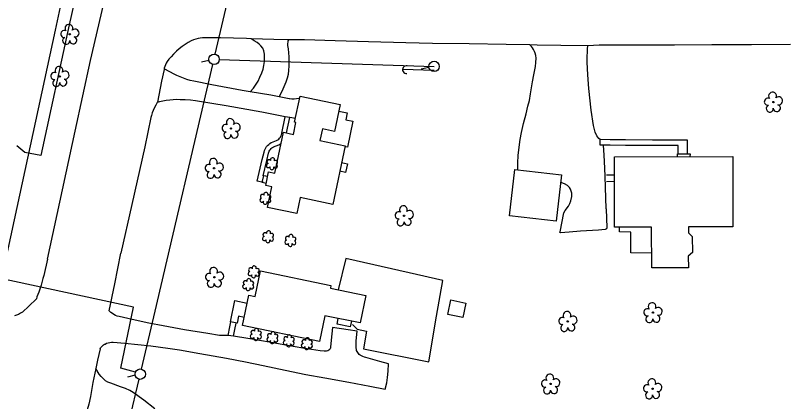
# Model space of a CAD drawing. Extents: x 1611576 to 1617186, y 899279 to 905462.
# Drawn here: x 1616262.5 to 1616633.2, y 900056.8 to 900241.4 of the extents above; entities that cross this region are included whole.
import ezdxf

# ---------------------------------------------------------------- set-up
doc = ezdxf.new("R2010")
doc.units = 0
for name, color, linetype in [('Default', 7, 'Continuous'), ('Exist Building', 7, 'Continuous'), ('Exist Other Culture Area Outline', 7, 'Continuous'), ('Exist Other Culture Fence Line', 7, 'Continuous'), ('Exist Other Culture Gate', 7, 'Continuous'), ('Exist Roads EOP', 7, 'Continuous'), ('Exist Roads EOP Other', 7, 'Continuous'), ('Exist Roads Soil', 7, 'Continuous'), ('Exist Vegetation Shrub CELL', 7, 'Continuous'), ('Exist Vegetation Tree CELL', 7, 'Continuous'), ('P Pole (Pow Co) CELL', 7, 'Continuous'), ('Prop 6 In Gas Line (B2)', 7, 'Continuous'), ('Prop OH Tel CATV Lines', 7, 'Continuous'), ('Prop UG CATV Cables', 7, 'Continuous')]:
    doc.layers.add(name, color=color, linetype=linetype)

msp = doc.modelspace()

# ---------------------------------------------------------------- linework, layer by layer
at = {"layer": 'Default'}
for p, q in [((1616355.05, 900219.89), (1616351.4, 900219.05)), ((1616460.26, 900216.48), (1616456.61, 900215.65)), ((1616319.75, 900069.33), (1616316.09, 900068.49))]:
    msp.add_line(p, q, dxfattribs=at)
for centre in [(1616357.49, 900220.44), (1616462.7, 900217.04), (1616322.19, 900069.88)]:
    msp.add_circle(centre, 2.5, dxfattribs=at)
at = {"layer": 'Exist Building'}
for p, q in [((1616545.17, 900165.17), (1616548.98, 900165.18)), ((1616545.21, 900161.93), (1616548.99, 900162.11))]:
    msp.add_line(p, q, dxfattribs=at)
for points in [[(1616398.62, 900202.81), (1616417.87, 900198.75), (1616415.15, 900185.89), (1616409.3, 900187.13), (1616408.14, 900181.65), (1616420.19, 900179.11), (1616414.27, 900151.09), (1616398.7, 900154.38), (1616397.06, 900146.63), (1616383.08, 900149.58), (1616385.16, 900159.46), (1616382.19, 900160.08), (1616383.58, 900166.63), (1616386.53, 900166.01), (1616390.66, 900185.56), (1616395.42, 900184.55), (1616396.63, 900190.28), (1616396, 900190.41)], [(1616566.87, 900120.74), (1616566.79, 900140.21), (1616549.07, 900140.15), (1616548.95, 900173.73), (1616605.54, 900173.94), (1616605.66, 900140.35), (1616584.37, 900140.27), (1616584.38, 900137.44), (1616586.23, 900135.7), (1616586.26, 900128), (1616584.31, 900126.24), (1616584.33, 900120.8)], [(1616498.83, 900145.59), (1616501.39, 900167.81), (1616523.73, 900165.24), (1616521.17, 900143.02)], [(1616407.95, 900085.47), (1616371.06, 900093.09), (1616374.08, 900107.69), (1616377.15, 900107.06), (1616379.67, 900119.24), (1616413.36, 900112.28), (1616413.1, 900111), (1616430.02, 900107.51), (1616427.3, 900094.35), (1616410.5, 900097.82)], [(1616469.34, 900098.39), (1616470.79, 900105.35), (1616477.91, 900103.86), (1616476.45, 900096.91)]]:
    msp.add_lwpolyline(points, close=True, dxfattribs=at)
at = {"layer": 'Exist Other Culture Area Outline'}
for points in [[(1616381.12, 900161.46), (1616378.07, 900162.09), (1616380.51, 900172.56), (1616381.39, 900176.06), (1616381.59, 900176.77), (1616381.86, 900177.45), (1616382.21, 900178.1), (1616382.62, 900178.7), (1616383.09, 900179.26), (1616383.63, 900179.77), (1616384.21, 900180.21), (1616384.84, 900180.58), (1616384.94, 900180.63), (1616387.41, 900181.6), (1616387.93, 900181.92), (1616388.41, 900182.3), (1616388.83, 900182.73), (1616389.19, 900183.22), (1616389.48, 900183.76), (1616389.7, 900184.32), (1616389.84, 900184.91), (1616389.87, 900185.06), (1616391.49, 900193.01)], [(1616392.2, 900185.23), (1616393.7, 900192.6)], [(1616417.2, 900195.57), (1616421.12, 900194.77), (1616420.46, 900191.54), (1616423.87, 900190.85), (1616421.32, 900178.36), (1616420.08, 900178.62)], [(1616579.5, 900175.25), (1616579.54, 900179.19), (1616567.24, 900179.26), (1616554.22, 900179.28), (1616546.88, 900179.41), (1616543.75, 900179.43), (1616542.1, 900179.44), (1616542.11, 900182.03)], [(1616583.94, 900175.22), (1616584.01, 900181.75), (1616567.24, 900181.85), (1616554.25, 900181.86), (1616546.92, 900182), (1616542.11, 900182.03)], [(1616381.97, 900164.54), (1616381.01, 900164.76), (1616382.7, 900172.03), (1616383.57, 900175.49), (1616383.73, 900176.05), (1616383.91, 900176.5), (1616384.14, 900176.93), (1616384.41, 900177.34), (1616384.73, 900177.71), (1616385.08, 900178.04), (1616385.47, 900178.33), (1616385.89, 900178.59), (1616388.41, 900179.57), (1616389.22, 900180.06), (1616389.56, 900180.34)], [(1616579.07, 900173.84), (1616579.08, 900175.26), (1616585.13, 900175.21), (1616585.12, 900173.86)], [(1616418.49, 900171.09), (1616421.26, 900170.51), (1616420.38, 900166.32), (1616417.61, 900166.9)], [(1616382.4, 900161.06), (1616380.48, 900161.48), (1616381.23, 900164.92), (1616383.13, 900164.51)], [(1616566.84, 900127.8), (1616556.77, 900127.84), (1616556.8, 900137.86), (1616551.46, 900137.88), (1616551.46, 900140.15)], [(1616371.87, 900097.03), (1616369.23, 900097.58), (1616368.53, 900094.23), (1616365.27, 900094.92), (1616367.39, 900105.07), (1616373.28, 900103.84)], [(1616423.19, 900095.2), (1616422.62, 900092.48), (1616416.35, 900093.79), (1616416.91, 900096.5)], [(1616364.21, 900088.44), (1616365.02, 900092.5), (1616365.49, 900094.87)], [(1616366.85, 900088.02), (1616367.47, 900091.24), (1616368.05, 900094.33)]]:
    msp.add_lwpolyline(points, dxfattribs=at)
at = {"layer": 'Exist Other Culture Fence Line'}
for points in [[(1616185.76, 900206.96), (1616171.64, 900210.69), (1616180.06, 900246.24), (1616199.38, 900333.73), (1616261.08, 900334.91), (1616309.42, 900336), (1616298.22, 900281.63), (1616288.21, 900236.88), (1616274.6, 900174.45), (1616266.9, 900175.88)], [(1616425.93, 900091.39), (1616430.4, 900090.49), (1616428.96, 900082.04), (1616460.13, 900075.78), (1616463.95, 900097.58), (1616466.93, 900114.65), (1616450.79, 900118.34), (1616420.43, 900125.13), (1616416.86, 900110.23)]]:
    msp.add_lwpolyline(points, dxfattribs=at)
at = {"layer": 'Exist Other Culture Gate'}
for p, q in [((1616266.9, 900175.88), (1616263.14, 900179.03)), ((1616425.93, 900091.39), (1616423.68, 900093.61))]:
    msp.add_line(p, q, dxfattribs=at)
at = {"layer": 'Exist Roads EOP'}
for points in [[(1616277.78, 900124.91), (1616283.67, 900152.17), (1616291.12, 900186.08), (1616298.45, 900219.92), (1616305.64, 900251.41), (1616313.34, 900285.67), (1616320.34, 900318.08), (1616327.24, 900348.71), (1616334.4, 900380.72), (1616342.13, 900414.51), (1616348.75, 900444.16), (1616354.62, 900470.67), (1616359.82, 900493.8), (1616362.54, 900506.97)], [(1616633.2, 900227.46), (1616614.58, 900227.35), (1616595.59, 900227.33), (1616577.68, 900227.24), (1616558.68, 900227.15), (1616541.69, 900227.26), (1616536.3, 900226.93), (1616523.41, 900227.05), (1616511.95, 900227.27), (1616508.58, 900227.31), (1616497.22, 900227.45), (1616479.57, 900227.89), (1616461.91, 900228.06), (1616449.15, 900228.28), (1616431.37, 900228.81), (1616415.37, 900229.27), (1616400.73, 900229.73), (1616393.2, 900229.8), (1616386.06, 900229.87), (1616375.2, 900230.25), (1616372.98, 900230.33), (1616360.5, 900230.63), (1616354.27, 900230.75), (1616353.15, 900230.77), (1616352.02, 900230.71), (1616350.9, 900230.58), (1616349.8, 900230.36), (1616348.71, 900230.07), (1616347.64, 900229.7), (1616346.6, 900229.25), (1616346.6, 900229.25), (1616345.1, 900228.4), (1616343.64, 900227.48), (1616342.22, 900226.49), (1616340.85, 900225.44), (1616339.53, 900224.33), (1616339.15, 900223.99), (1616338.02, 900222.87), (1616336.94, 900221.7), (1616335.91, 900220.47), (1616335.09, 900219.38), (1616334.63, 900218.62), (1616334.25, 900217.83), (1616333.93, 900217), (1616333.69, 900216.14), (1616333.64, 900215.87), (1616333.59, 900215.6), (1616332.33, 900210), (1616330.37, 900199.99), (1616330.34, 900199.82), (1616329.58, 900198.49), (1616328.89, 900197.13), (1616328.34, 900195.89), (1616327.91, 900194.78), (1616327.55, 900193.64), (1616327.28, 900192.57), (1616324.33, 900178.53), (1616318.14, 900151.05), (1616312.93, 900127.67)], [(1616307.33, 900100.13), (1616309.94, 900113.04), (1616312.93, 900127.67)], [(1616277.78, 900124.91), (1616276.12, 900117.05), (1616275.65, 900115.64), (1616274.71, 900112.43), (1616273.64, 900109.1), (1616272.65, 900106.85), (1616272.58, 900105.9), (1616268.84, 900102.32), (1616265.86, 900099.53), (1616264.94, 900098.97), (1616263.98, 900098.47), (1616262.98, 900098.05), (1616261.96, 900097.7)], [(1616303, 900082.04), (1616301.73, 900076.5), (1616300.95, 900072.66), (1616299.56, 900065.87), (1616298.41, 900059.23), (1616297.61, 900055.52), (1616296.73, 900052.77), (1616296, 900050.49), (1616293.41, 900038.36), (1616288.61, 900017.08), (1616282.62, 899988.74), (1616279.86, 899976.28), (1616277.27, 899964.58), (1616271.56, 899939.58), (1616266.09, 899914.95), (1616265.67, 899913.03), (1616260.6, 899890.31)]]:
    msp.add_lwpolyline(points, dxfattribs=at)
at = {"layer": 'Exist Roads EOP Other'}
for points in [[(1616398.37, 900201.6), (1616398.06, 900201.67), (1616396.94, 900201.51), (1616395.81, 900201.43), (1616394.67, 900201.43), (1616393.54, 900201.51), (1616393.36, 900201.53), (1616388.66, 900202.44), (1616384.61, 900203.23), (1616374.75, 900204.84), (1616370.94, 900205.46), (1616356.35, 900208.23), (1616347.8, 900210), (1616346.13, 900210.38), (1616344.47, 900210.84), (1616342.83, 900211.38), (1616341.22, 900211.99), (1616339.65, 900212.67), (1616338.68, 900213.13), (1616333.64, 900215.87)], [(1616396.36, 900192.1), (1616393.7, 900192.6), (1616391.49, 900193.01), (1616380.26, 900195.09), (1616363.29, 900198.25), (1616348.64, 900200.62), (1616346.18, 900200.87), (1616343.71, 900201.05), (1616341.23, 900201.14), (1616339.56, 900201.16), (1616337.92, 900201.09), (1616336.28, 900200.95), (1616334.65, 900200.73), (1616333.02, 900200.45), (1616331.42, 900200.1), (1616330.34, 900199.82)], [(1616303, 900082.04), (1616303.24, 900082.44), (1616303.63, 900082.96), (1616304.09, 900083.43), (1616304.59, 900083.84), (1616305.15, 900084.19), (1616305.35, 900084.3), (1616306.09, 900084.63), (1616306.86, 900084.89), (1616307.65, 900085.07), (1616308.45, 900085.17), (1616309.26, 900085.19), (1616314.78, 900084.78), (1616327.18, 900083.42), (1616335.37, 900082.34), (1616341.01, 900081.51), (1616350.66, 900079.77), (1616363.36, 900077.54), (1616372.51, 900075.78), (1616380.91, 900074.03), (1616391.49, 900071.73), (1616401.4, 900069.76), (1616410.48, 900068.2), (1616421.94, 900066.09), (1616431.91, 900064.13), (1616439.39, 900062.7), (1616440.06, 900065.73), (1616440.41, 900068.36), (1616440.69, 900071.28), (1616440.91, 900074.85), (1616436.81, 900075.96), (1616430.13, 900077.78), (1616429.38, 900077.98), (1616428.66, 900078.25), (1616427.98, 900078.59), (1616427.33, 900079), (1616426.94, 900079.3), (1616426.53, 900079.71), (1616426.18, 900080.17), (1616425.9, 900080.67), (1616425.69, 900081.21), (1616425.55, 900081.77), (1616425.5, 900082.21), (1616425.43, 900083.37), (1616425.43, 900084.53), (1616425.52, 900085.68), (1616425.53, 900085.8), (1616425.91, 900090.46), (1616421.66, 900091.11), (1616414.19, 900092.12), (1616413.57, 900086.19), (1616413.2, 900082.8), (1616413.11, 900082.4), (1616412.96, 900082.02), (1616412.73, 900081.68), (1616412.44, 900081.38), (1616412.32, 900081.29), (1616411.83, 900081.06), (1616411.31, 900080.9), (1616410.77, 900080.82), (1616410.23, 900080.81), (1616410.17, 900080.82), (1616408.23, 900081.06), (1616400.02, 900082.35), (1616392.66, 900083.59), (1616384.87, 900085.1), (1616373.69, 900086.92), (1616366.85, 900088.02), (1616364.21, 900088.44), (1616362.8, 900088.38), (1616361.56, 900088.34), (1616360.1, 900088.4), (1616354.53, 900089.32), (1616343.34, 900091.08), (1616333.15, 900092.93), (1616326.33, 900094.19), (1616318.3, 900095.95), (1616312.02, 900097.45), (1616311.18, 900097.68), (1616310.37, 900097.99), (1616309.6, 900098.38), (1616308.86, 900098.83), (1616308.17, 900099.35), (1616307.52, 900099.93), (1616307.33, 900100.13)]]:
    msp.add_lwpolyline(points, dxfattribs=at)
at = {"layer": 'Exist Roads Soil'}
for points in [[(1616374.75, 900204.84), (1616376.31, 900206.65), (1616377.3, 900208.01), (1616378.5, 900210.02), (1616379.44, 900211.93), (1616380.31, 900213.92), (1616380.92, 900215.69), (1616381.31, 900217.42), (1616381.58, 900219.45), (1616381.67, 900221.02), (1616381.62, 900222.87), (1616381.28, 900224.5), (1616380.73, 900225.74), (1616379.86, 900226.86), (1616379.02, 900227.7), (1616378.06, 900228.43), (1616376.67, 900229.35), (1616375.2, 900230.25)], [(1616388.66, 900202.44), (1616390.03, 900205.18), (1616391.06, 900207.38), (1616391.96, 900209.6), (1616392.59, 900211.55), (1616393.02, 900213.35), (1616393.26, 900215.13), (1616393.41, 900217.39), (1616393.45, 900219.16), (1616393.43, 900221.6), (1616393.01, 900225.37), (1616392.81, 900227.1), (1616392.8, 900227.96), (1616392.87, 900228.61), (1616392.99, 900229.25), (1616393.2, 900229.8)], [(1616502.82, 900167.64), (1616502.78, 900168.18), (1616502.79, 900170.86), (1616502.98, 900174.5), (1616503.37, 900178.48), (1616503.95, 900182.11), (1616504.54, 900185.49), (1616505.49, 900189.77), (1616506.7, 900194.35), (1616507.64, 900198.04), (1616508.3, 900200.73), (1616508.88, 900203.91), (1616509.84, 900209.66), (1616510.46, 900212.96), (1616511.22, 900217.04), (1616511.44, 900218.96), (1616511.54, 900220.94), (1616511.32, 900222.22), (1616511.11, 900223.37), (1616510.8, 900224.18), (1616510.62, 900224.55), (1616510.3, 900225.15), (1616509.72, 900225.95), (1616509.32, 900226.51), (1616508.58, 900227.31)], [(1616542.11, 900182.03), (1616541.52, 900182.6), (1616540.61, 900183.86), (1616539.83, 900185.63), (1616538.98, 900188.76), (1616537.81, 900196.19), (1616536.71, 900206.41), (1616536.23, 900213.09), (1616535.96, 900219), (1616535.99, 900221.75), (1616536.06, 900223.95), (1616536.17, 900225.38), (1616536.3, 900226.93)], [(1616544.96, 900148.92), (1616544.71, 900159.29), (1616544.56, 900164.34), (1616544.44, 900168.46), (1616544.05, 900174.68), (1616543.75, 900179.43)], [(1616544.96, 900148.92), (1616545.3, 900139.8), (1616545.2, 900139.43), (1616544.84, 900139.2), (1616544.5, 900139.1), (1616541.33, 900138.76), (1616532.75, 900138.22), (1616527.39, 900137.74), (1616523.16, 900137.53), (1616522.94, 900137.63), (1616522.99, 900137.99), (1616524.73, 900146.97), (1616525.45, 900148.18), (1616527.02, 900150.27), (1616527.7, 900151.45), (1616528.16, 900152.69), (1616528.53, 900154.84), (1616528.53, 900156.48), (1616528.35, 900157.38), (1616527.99, 900158.34), (1616527.51, 900159.07), (1616526.49, 900160.04), (1616525.11, 900160.92), (1616523.76, 900161.44), (1616523.3, 900161.55)], [(1616329.16, 900053.3), (1616323.96, 900057.38), (1616318.85, 900061.07), (1616317.26, 900061.99), (1616315.17, 900062.97), (1616312.78, 900063.84), (1616308.14, 900065.56), (1616306.74, 900066.12), (1616305.61, 900066.76), (1616304.43, 900067.74), (1616303.52, 900068.69), (1616302.58, 900069.93), (1616300.95, 900072.66)]]:
    msp.add_lwpolyline(points, dxfattribs=at)
at = {"layer": 'Exist Vegetation Shrub CELL'}
for p, q in [((1616385.24, 900170.31), (1616385.24, 900170.31)), ((1616382.08, 900153.77), (1616382.08, 900153.77)), ((1616383.33, 900135.4), (1616383.33, 900135.4)), ((1616394.03, 900133.63), (1616394.03, 900133.63)), ((1616376.48, 900118.63), (1616376.48, 900118.63)), ((1616373.88, 900112.52), (1616373.88, 900112.52)), ((1616377.54, 900088.69), (1616377.54, 900088.69)), ((1616385.46, 900087.13), (1616385.46, 900087.13)), ((1616393.27, 900085.64), (1616393.27, 900085.64)), ((1616401.94, 900084.28), (1616401.94, 900084.28))]:
    msp.add_line(p, q, dxfattribs=at)
for centre, radius, start, end in [((1616383.44, 900169.6), 0.955, 95.1099, 327.9534), ((1616383.76, 900171.43), 0.968, 35.8908, 245.4216), ((1616385.47, 900172.35), 0.99, 334.8391, 200.4717), ((1616386.88, 900169.38), 0.937, 204.9913, 73.4601), ((1616386.91, 900171.18), 0.929, 284.4567, 126.0861), ((1616385.11, 900168.62), 0.984, 151.2797, 21.387), ((1616380.6, 900154.9), 0.968, 35.8908, 245.4216), ((1616382.31, 900155.81), 0.99, 334.8391, 200.4717), ((1616383.75, 900154.64), 0.929, 284.4567, 126.0861), ((1616380.28, 900153.07), 0.955, 95.1099, 327.9534), ((1616381.95, 900152.09), 0.984, 151.2797, 21.387), ((1616383.71, 900152.84), 0.937, 204.9913, 73.4601), ((1616381.84, 900136.52), 0.968, 35.8908, 245.4216), ((1616383.56, 900137.44), 0.99, 334.8391, 200.4717), ((1616385, 900136.27), 0.929, 284.4567, 126.0861), ((1616381.53, 900134.69), 0.955, 95.1099, 327.9534), ((1616383.2, 900133.71), 0.984, 151.2797, 21.387), ((1616384.96, 900134.47), 0.937, 204.9913, 73.4601), ((1616392.23, 900132.93), 0.955, 95.1099, 327.9534), ((1616392.55, 900134.76), 0.968, 35.8908, 245.4216), ((1616394.26, 900135.67), 0.99, 334.8391, 200.4717), ((1616395.67, 900132.7), 0.937, 204.9913, 73.4601), ((1616395.7, 900134.5), 0.929, 284.4567, 126.0861), ((1616393.9, 900131.95), 0.984, 151.2797, 21.387), ((1616374.68, 900117.92), 0.955, 95.1099, 327.9534), ((1616374.99, 900119.76), 0.968, 35.8908, 245.4216), ((1616376.7, 900120.67), 0.99, 334.8391, 200.4717), ((1616378.11, 900117.7), 0.937, 204.9913, 73.4601), ((1616378.15, 900119.5), 0.929, 284.4567, 126.0861), ((1616372.4, 900113.64), 0.968, 35.8908, 245.4216), ((1616374.11, 900114.56), 0.99, 334.8391, 200.4717), ((1616376.35, 900116.95), 0.984, 151.2797, 21.387), ((1616372.08, 900111.81), 0.955, 95.1099, 327.9534), ((1616373.76, 900110.83), 0.984, 151.2797, 21.387), ((1616375.52, 900111.59), 0.937, 204.9913, 73.4601), ((1616375.56, 900113.39), 0.929, 284.4567, 126.0861), ((1616375.74, 900087.98), 0.955, 95.1099, 327.9534), ((1616376.06, 900089.81), 0.968, 35.8908, 245.4216), ((1616377.77, 900090.73), 0.99, 334.8391, 200.4717), ((1616379.18, 900087.76), 0.937, 204.9913, 73.4601), ((1616379.21, 900089.56), 0.929, 284.4567, 126.0861), ((1616383.98, 900088.26), 0.968, 35.8908, 245.4216), ((1616385.69, 900089.17), 0.99, 334.8391, 200.4717), ((1616387.13, 900088), 0.929, 284.4567, 126.0861), ((1616393.5, 900087.68), 0.99, 334.8391, 200.4717), ((1616377.41, 900087), 0.984, 151.2797, 21.387), ((1616383.66, 900086.43), 0.955, 95.1099, 327.9534), ((1616385.33, 900085.45), 0.984, 151.2797, 21.387), ((1616387.1, 900086.2), 0.937, 204.9913, 73.4601), ((1616391.47, 900084.93), 0.955, 95.1099, 327.9534), ((1616391.79, 900086.76), 0.968, 35.8908, 245.4216), ((1616394.91, 900084.71), 0.937, 204.9913, 73.4601), ((1616394.94, 900086.51), 0.929, 284.4567, 126.0861), ((1616400.46, 900085.41), 0.968, 35.8908, 245.4216), ((1616402.17, 900086.32), 0.99, 334.8391, 200.4717), ((1616403.62, 900085.15), 0.929, 284.4567, 126.0861), ((1616393.14, 900083.95), 0.984, 151.2797, 21.387), ((1616400.14, 900083.58), 0.955, 95.1099, 327.9534), ((1616401.82, 900082.6), 0.984, 151.2797, 21.387), ((1616403.58, 900083.35), 0.937, 204.9913, 73.4601)]:
    msp.add_arc(centre, radius, start, end, dxfattribs=at)
at = {"layer": 'Exist Vegetation Tree CELL'}
for p, q in [((1616288.45, 900232.42), (1616288.45, 900232.42)), ((1616283.68, 900212.27), (1616283.68, 900212.27)), ((1616625, 900200), (1616625, 900200)), ((1616365.6, 900187.36), (1616365.6, 900187.36)), ((1616357.51, 900168.33), (1616357.51, 900168.33)), ((1616448.4, 900145.65), (1616448.4, 900145.65)), ((1616357.63, 900116.2), (1616357.63, 900116.2)), ((1616567.39, 900099.32), (1616567.39, 900099.32)), ((1616526.68, 900095.12), (1616526.68, 900095.12)), ((1616518.47, 900065.22), (1616518.47, 900065.22)), ((1616567.26, 900062.91), (1616567.26, 900062.91))]:
    msp.add_line(p, q, dxfattribs=at)
for centre in [(1616288.45, 900232.42), (1616283.68, 900212.27), (1616625, 900200), (1616365.6, 900187.36), (1616357.51, 900168.33), (1616448.4, 900145.65), (1616357.63, 900116.2), (1616567.39, 900099.32), (1616526.68, 900095.12), (1616518.47, 900065.22), (1616567.26, 900062.91)]:
    msp.add_circle(centre, 0.326, dxfattribs=at)
for centre, radius, start, end in [((1616288.06, 900235.29), 1.86, 330.1651, 219.7134), ((1616285.84, 900232.57), 1.73, 62.6636, 279.3457), ((1616291, 900233.01), 1.9, 257.1011, 134.1999), ((1616286.74, 900229.3), 1.69, 111.5671, 6.231), ((1616290.12, 900229.52), 1.7, 181.2822, 74.56), ((1616283.29, 900215.14), 1.86, 330.1651, 219.7134), ((1616286.23, 900212.86), 1.9, 257.1011, 134.1999), ((1616281.07, 900212.42), 1.73, 62.6636, 279.3457), ((1616285.35, 900209.37), 1.7, 181.2822, 74.56), ((1616281.98, 900209.15), 1.69, 111.5671, 6.231), ((1616624.61, 900202.87), 1.86, 330.1651, 219.7134), ((1616622.39, 900200.15), 1.73, 62.6636, 279.3457), ((1616627.55, 900200.58), 1.9, 257.1011, 134.1999), ((1616623.3, 900196.87), 1.69, 111.5671, 6.231), ((1616626.67, 900197.1), 1.7, 181.2822, 74.56), ((1616362.99, 900187.51), 1.73, 62.6636, 279.3457), ((1616365.21, 900190.23), 1.86, 330.1651, 219.7134), ((1616368.15, 900187.95), 1.9, 257.1011, 134.1999), ((1616363.89, 900184.24), 1.69, 111.5671, 6.231), ((1616367.27, 900184.46), 1.7, 181.2822, 74.56), ((1616354.9, 900168.48), 1.73, 62.6636, 279.3457), ((1616357.12, 900171.2), 1.86, 330.1651, 219.7134), ((1616360.06, 900168.91), 1.9, 257.1011, 134.1999), ((1616355.8, 900165.2), 1.69, 111.5671, 6.231), ((1616359.18, 900165.43), 1.7, 181.2822, 74.56), ((1616448.01, 900148.52), 1.86, 330.1651, 219.7134), ((1616450.95, 900146.24), 1.9, 257.1011, 134.1999), ((1616445.79, 900145.8), 1.73, 62.6636, 279.3457), ((1616450.07, 900142.75), 1.7, 181.2822, 74.56), ((1616446.7, 900142.53), 1.69, 111.5671, 6.231), ((1616357.25, 900119.07), 1.86, 330.1651, 219.7134), ((1616360.18, 900116.79), 1.9, 257.1011, 134.1999), ((1616355.03, 900116.35), 1.73, 62.6636, 279.3457), ((1616355.93, 900113.08), 1.69, 111.5671, 6.231), ((1616359.31, 900113.3), 1.7, 181.2822, 74.56), ((1616567, 900102.19), 1.86, 330.1651, 219.7134), ((1616526.29, 900098), 1.86, 330.1651, 219.7134), ((1616564.78, 900099.47), 1.73, 62.6636, 279.3457), ((1616569.94, 900099.91), 1.9, 257.1011, 134.1999), ((1616524.07, 900095.28), 1.73, 62.6636, 279.3457), ((1616529.22, 900095.71), 1.9, 257.1011, 134.1999), ((1616565.68, 900096.2), 1.69, 111.5671, 6.231), ((1616569.06, 900096.42), 1.7, 181.2822, 74.56), ((1616524.97, 900092), 1.69, 111.5671, 6.231), ((1616528.35, 900092.22), 1.7, 181.2822, 74.56), ((1616515.87, 900065.38), 1.73, 62.6636, 279.3457), ((1616518.09, 900068.1), 1.86, 330.1651, 219.7134), ((1616521.02, 900065.81), 1.9, 257.1011, 134.1999), ((1616566.87, 900065.79), 1.86, 330.1651, 219.7134), ((1616516.77, 900062.1), 1.69, 111.5671, 6.231), ((1616520.15, 900062.32), 1.7, 181.2822, 74.56), ((1616564.65, 900063.07), 1.73, 62.6636, 279.3457), ((1616569.81, 900063.5), 1.9, 257.1011, 134.1999), ((1616565.55, 900059.79), 1.69, 111.5671, 6.231), ((1616568.93, 900060.01), 1.7, 181.2822, 74.56)]:
    msp.add_arc(centre, radius, start, end, dxfattribs=at)
at = {"layer": 'P Pole (Pow Co) CELL'}
msp.add_line((1616462.73, 900215.02), (1616447.64, 900215.53), dxfattribs=at)
msp.add_arc((1616449.45, 900215.48), 1.82, 78.3189, 277.9052, dxfattribs=at)
at = {"layer": 'Prop 6 In Gas Line (B2)'}
for p, q in [((1616281.62, 900234.36), (1616322.63, 900421.7)), ((1616239.31, 900039.1), (1616281.62, 900234.36))]:
    msp.add_line(p, q, dxfattribs=at)
at = {"layer": 'Prop OH Tel CATV Lines'}
for p, q in [((1616358.06, 900222.88), (1616393.03, 900371.99)), ((1616359.99, 900220.36), (1616462.7, 900217.04)), ((1616329.24, 900099.97), (1616356.92, 900218.01)), ((1616322.76, 900072.32), (1616329.24, 900099.97)), ((1616295.18, 899954.7), (1616321.62, 900067.45))]:
    msp.add_line(p, q, dxfattribs=at)
at = {"layer": 'Prop UG CATV Cables'}
for p, q in [((1616319, 900101.91), (1616239.15, 900119.15)), ((1616312.89, 900072.67), (1616319, 900101.91)), ((1616319.89, 900070.88), (1616312.89, 900072.67))]:
    msp.add_line(p, q, dxfattribs=at)

doc.saveas('drawing.dxf')
